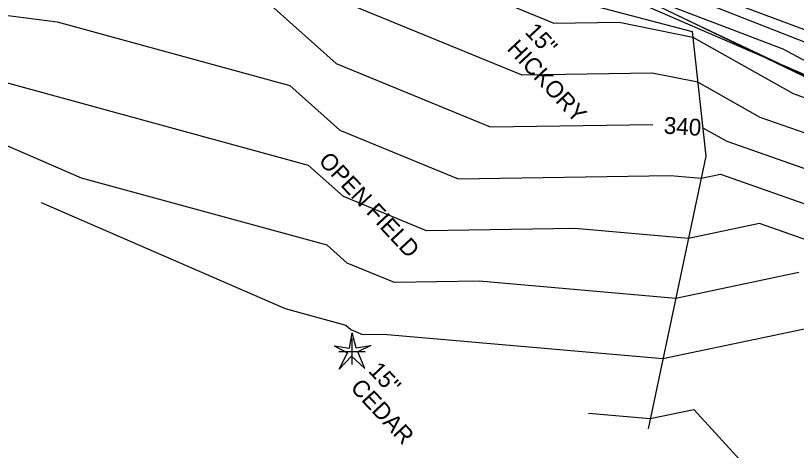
# Model space of a CAD drawing. Extents: x 487096 to 489566, y 221939 to 224454.
# Drawn here: x 487821.4 to 487970.1, y 223656.1 to 223738.9 of the extents above; entities that cross this region are included whole.
import ezdxf

# ---------------------------------------------------------------- set-up
doc = ezdxf.new("R2010")
doc.units = 0
for name, color, linetype in [('SV_FENC_FENCES', 7, 'Continuous'), ('SV_ROAD_BITRD', 7, 'Continuous'), ('SV_ROWL_HWYLOC', 7, 'Continuous'), ('SV_SURF_INDEX_CONTOUR', 7, 'Continuous'), ('SV_SURF_INTER_CONTOUR', 7, 'Continuous'), ('SV_SURF_SPOT', 7, 'Continuous'), ('SV_TRAF_PVMTL', 7, 'Continuous'), ('SV_TREE_TREELN', 7, 'Continuous'), ('SV_TREE_TREEVEG', 7, 'Continuous'), ('SV_TREE_TREEVEG_TX', 7, 'Continuous')]:
    doc.layers.add(name, color=color, linetype=linetype)

msp = doc.modelspace()

# ---------------------------------------------------------------- linework, layer by layer
at = {"layer": 'SV_FENC_FENCES'}
msp.add_lwpolyline([(488168.14, 223658.69), (488156.25, 223662.12), (488127.21, 223671.39), (488093.65, 223683.37), (488020.23, 223704.76), (487973.09, 223726.63), (487930.05, 223747.42), (487880.61, 223763.01), (487833.81, 223784.33), (487750.08, 223817.31)], dxfattribs=at)
at = {"layer": 'SV_ROAD_BITRD'}
msp.add_lwpolyline([(487982.7, 223729.58), (487929.37, 223750.5), (487883.63, 223768.08), (487879.84, 223769.47), (487876.04, 223770.87), (487872.25, 223772.28), (487868.46, 223773.7), (487864.67, 223775.12), (487860.88, 223776.55), (487857.1, 223777.99), (487853.32, 223779.43), (487849.54, 223780.88), (487845.77, 223782.34), (487842, 223783.81), (487838.23, 223785.28), (487834.47, 223786.77), (487830.7, 223788.26), (487826.94, 223789.75), (487823.19, 223791.26), (487819.44, 223792.77)], dxfattribs=at)
at = {"layer": 'SV_ROWL_HWYLOC'}
msp.add_lwpolyline([(487750.08, 223817.31), (487833.81, 223784.33), (487880.61, 223763.01), (487930.05, 223747.42), (487951.57, 223737.03), (487996.66, 223715.69), (488020.23, 223704.76), (488056.94, 223694.06), (488093.65, 223683.37), (488127.21, 223671.39), (488156.25, 223662.12), (488168.14, 223658.69), (488264.6, 223621.9)], dxfattribs=at)
at = {"layer": 'SV_SURF_INDEX_CONTOUR'}
for points in [[(487863.21, 223742.72), (487870.05, 223740.85), (487882.45, 223729.81), (487911.79, 223717.73), (487942.75, 223718.2)], [(487952.33, 223717.58), (487956.88, 223715.03), (487976.02, 223708.31), (487981.94, 223705.29), (487997.54, 223700.13), (488005.45, 223694.22), (488020.56, 223690.47), (488031.34, 223684.8)], [(487930.5, 223663.22), (487942.29, 223662.19), (487950.58, 223663.93), (487960.79, 223652.73)]]:
    msp.add_lwpolyline(points, dxfattribs=at)
at = {"layer": 'SV_SURF_INTER_CONTOUR'}
for points in [[(487974.88, 223715.46), (487963.2, 223719.55), (487951.33, 223726.23), (487942.64, 223727.98), (487917.87, 223727.61), (487881.75, 223742.48), (487866.49, 223756.07), (487863.73, 223756.82), (487823.49, 223762.06), (487805.74, 223760.9), (487803.91, 223761.8), (487802.08, 223762.72), (487800.23, 223763.66), (487763.32, 223781.04), (487761.36, 223782.04), (487759.38, 223783.05), (487757.39, 223784.08), (487755.39, 223785.11), (487753.37, 223786.16), (487751.34, 223787.22), (487732, 223805.45), (487731.77, 223805.56), (487730.56, 223805.74)], [(487727.24, 223782.7), (487739.31, 223771.32), (487740.43, 223770.74), (487741.53, 223770.16), (487742.63, 223769.59), (487743.72, 223769.03), (487744.81, 223768.48), (487745.89, 223767.93), (487804.29, 223740.42), (487805.02, 223740.05), (487805.75, 223739.69), (487806.46, 223739.33), (487813.47, 223739.79), (487829.34, 223737.72), (487873.62, 223725.63), (487883.15, 223717.14), (487905.72, 223707.85), (487946.16, 223708.46), (487951.99, 223707.95), (487955.64, 223708.72), (487977.16, 223701.17)], [(487978.3, 223694.02), (487963.1, 223699.35), (487949.56, 223696.51), (487927.94, 223698.4), (487899.64, 223697.97), (487883.85, 223704.47), (487877.18, 223710.41), (487812.14, 223728.17), (487808.45, 223728.65), (487806.83, 223728.54), (487806.66, 223728.63), (487806.49, 223728.71), (487806.32, 223728.8), (487737.17, 223761.37), (487736.54, 223761.69), (487735.9, 223762.02), (487735.25, 223762.35), (487734.61, 223762.69), (487733.95, 223763.03), (487733.3, 223763.37), (487726.18, 223770.08)], [(487970.56, 223689.99), (487947.14, 223685.07), (487909.72, 223688.34), (487893.57, 223688.09), (487884.55, 223691.8), (487880.75, 223695.19), (487833.97, 223707.96), (487756.27, 223741.71), (487728.46, 223754.81), (487728.26, 223754.91), (487728.07, 223755.01), (487727.88, 223755.11), (487727.68, 223755.21), (487727.48, 223755.32), (487727.28, 223755.42), (487725.13, 223757.45)], [(487881.05, 223755.15), (487923.94, 223737.49), (487936.36, 223737.68), (487950.38, 223734.85), (487969.52, 223724.08), (487973.73, 223722.6)], [(487976.59, 223727.71), (487967.61, 223732.53), (487939.9, 223743.16)], [(487826.24, 223703.33), (487872.72, 223683.14), (487884.31, 223679.97), (487885.26, 223679.13), (487887.49, 223678.21), (487891.49, 223678.27), (487944.71, 223673.63), (487978.02, 223680.63)]]:
    msp.add_lwpolyline(points, dxfattribs=at)
at = {"layer": 'SV_SURF_SPOT'}
for p, q in [((487885.49, 223672.46), (487885.49, 223677.46)), ((487882.99, 223674.96), (487887.99, 223674.96)), ((487885.49, 223674.96), (487885.49, 223674.96))]:
    msp.add_line(p, q, dxfattribs=at)
at = {"layer": 'SV_TRAF_PVMTL'}
msp.add_lwpolyline([(487983.46, 223731.85), (487929.55, 223751.99), (487884.2, 223769.15), (487879.93, 223770.76), (487875.67, 223772.38), (487871.41, 223774.01), (487867.15, 223775.64), (487862.9, 223777.28), (487858.64, 223778.93), (487854.4, 223780.59), (487850.15, 223782.25), (487845.91, 223783.92), (487841.67, 223785.6), (487837.43, 223787.29), (487833.19, 223788.98), (487828.96, 223790.68), (487824.73, 223792.39), (487820.51, 223794.11)], dxfattribs=at)
at = {"layer": 'SV_TREE_TREELN'}
for points in [[(487827.66, 223771.33), (487866.01, 223758.08), (487950.26, 223735.93)], [(487950.26, 223735.93), (487952.89, 223712.17), (487941.88, 223660.25)]]:
    msp.add_lwpolyline(points, dxfattribs=at)
at = {"layer": 'SV_TREE_TREEVEG'}
for p, q in [((487884.97, 223675.62), (487885.49, 223678.53)), ((487886.25, 223675.63), (487885.49, 223678.53)), ((487882.09, 223676.06), (487884.6, 223674.7)), ((487882.09, 223676.06), (487884.97, 223675.62)), ((487886.25, 223675.63), (487889.05, 223676.11)), ((487889.05, 223676.11), (487886.59, 223674.88)), ((487883.06, 223671.61), (487884.6, 223674.7)), ((487885.36, 223674.06), (487883.06, 223671.61)), ((487885.36, 223674.06), (487887.92, 223671.74)), ((487885.49, 223674.96), (487885.49, 223674.96)), ((487887.92, 223671.74), (487886.59, 223674.88))]:
    msp.add_line(p, q, dxfattribs=at)
msp.add_lwpolyline([(488167.81, 223598.31), (488191.14, 223648.28), (488087.41, 223684.16), (488015.83, 223708.57), (487929.95, 223745.8), (487829.66, 223784.61), (487827.21, 223771.15)], dxfattribs=at)

# ---------------------------------------------------------------- texts
at = {"layer": 'SV_SURF_INDEX_CONTOUR'}
msp.add_text('340', height=3.2, rotation=356.3842, dxfattribs=at).set_placement((487944.79, 223716.47))
at = {"layer": 'SV_TREE_TREEVEG_TX'}
for s, rotation, p in [('15"', 313.0386, (487918.25, 223735.71)), ('HICKORY', 313.0386, (487914.82, 223732.51)), ('OPEN FIELD', 313, (487878.93, 223711.12)), ('15"', 313.0386, (487888.44, 223671.14)), ('CEDAR', 313.0386, (487885, 223667.93))]:
    msp.add_text(s, height=3.2, rotation=rotation, dxfattribs=at).set_placement(p)

doc.saveas('drawing.dxf')
